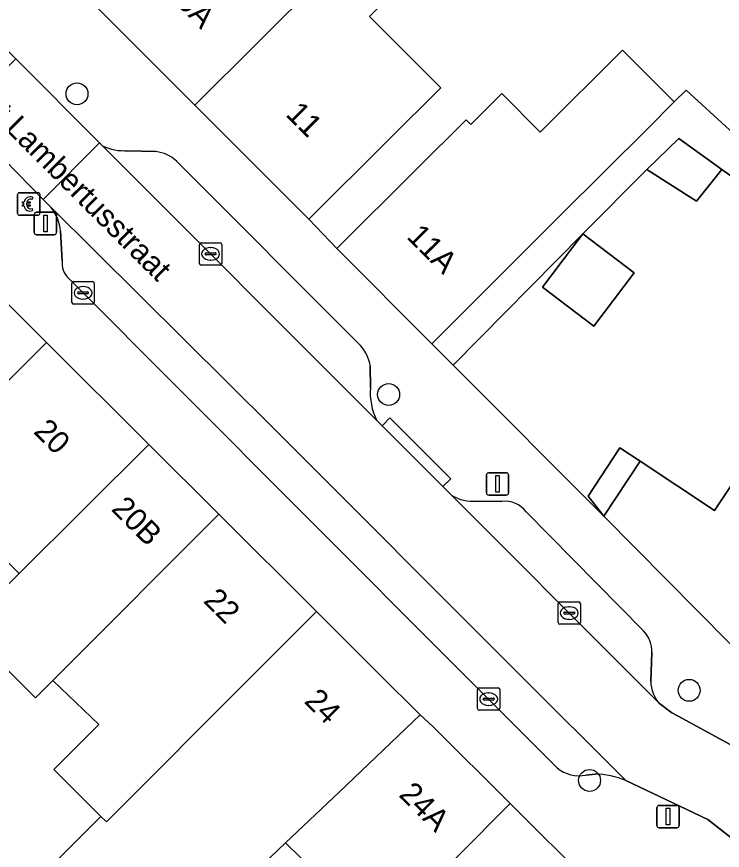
# Model space of a CAD drawing. Extents: x 160102 to 160934, y 382045 to 382923.
# Drawn here: x 160735.02 to 160766.51, y 382742.13 to 382779.35 of the extents above; entities that cross this region are included whole.
import ezdxf

# ---------------------------------------------------------------- set-up
doc = ezdxf.new("R2010")
doc.units = 0
for name, color, linetype in [('IMGEO_Betaalautomaat', 7, 'Continuous'), ('IMGEO_Boom', 7, 'Continuous'), ('IMGEO_Erf', 7, 'Continuous'), ('IMGEO_Kolk', 7, 'Continuous'), ('IMGEO_Lichtmast', 7, 'Continuous'), ('IMGEO_Muur', 7, 'Continuous'), ('IMGEO_Openbare_ruimte_label', 7, 'Continuous'), ('IMGEO_Pand', 7, 'Continuous'), ('IMGEO_Pand_nummerreeks', 7, 'Continuous'), ('IMGEO_Parkeervlak_open', 7, 'Continuous'), ('IMGEO_Rijbaan_lokaal_open', 7, 'Continuous'), ('IMGEO_Voetpad_open', 7, 'Continuous')]:
    doc.layers.add(name, color=color, linetype=linetype)

msp = doc.modelspace()

# ---------------------------------------------------------------- linework, layer by layer
at = {"layer": 'IMGEO_Betaalautomaat'}
for p, q in [((160735.061, 382770.561), (160735.061, 382771.402)), ((160735.061, 382771.402), (160735.061, 382770.561)), ((160735.136, 382771.485), (160735.977, 382771.485)), ((160735.977, 382771.485), (160735.136, 382771.485)), ((160735.723, 382771.29), (160735.706, 382771.19)), ((160736.06, 382771.411), (160736.06, 382770.57)), ((160736.06, 382770.57), (160736.06, 382771.411)), ((160735.344, 382770.949), (160735.344, 382771.017)), ((160735.465, 382771.017), (160735.465, 382770.949)), ((160735.986, 382770.486), (160735.145, 382770.486)), ((160735.145, 382770.486), (160735.986, 382770.486)), ((160735.71, 382770.784), (160735.732, 382770.697))]:
    msp.add_line(p, q, dxfattribs=at)
for points in [[(160735.344, 382771.017), (160735.275, 382771.017), (160735.275, 382771.086), (160735.354, 382771.086)], [(160735.349, 382770.88), (160735.275, 382770.88), (160735.275, 382770.949), (160735.344, 382770.949)], [(160735.476, 382771.086), (160735.623, 382771.086), (160735.623, 382771.017), (160735.465, 382771.017)], [(160735.465, 382770.949), (160735.623, 382770.949), (160735.623, 382770.88), (160735.479, 382770.88)]]:
    msp.add_lwpolyline(points, dxfattribs=at)
for centre, radius, start, end in [((160735.139, 382771.408), 0.0779, 92.4484, 184.2845), ((160735.139, 382771.408), 0.0779, 92.4484, 184.2845), ((160735.637, 382771.01), 0.293, 73.014, 165.0139), ((160735.643, 382771.023), 0.179, 69.3236, 159.5683), ((160735.983, 382771.408), 0.0779, 2.4484, 94.2845), ((160735.983, 382771.408), 0.0779, 2.4484, 94.2845), ((160735.61, 382770.935), 0.267, 191.8096, 297.0389), ((160735.643, 382770.95), 0.179, 202.7625, 291.8693), ((160735.139, 382770.564), 0.0779, 182.4484, 274.2845), ((160735.139, 382770.564), 0.0779, 182.4484, 274.2845), ((160735.983, 382770.564), 0.0779, 272.4484, 4.2845), ((160735.983, 382770.564), 0.0779, 272.4484, 4.2845)]:
    msp.add_arc(centre, radius, start, end, dxfattribs=at)
at = {"layer": 'IMGEO_Boom'}
for centre in [(160737.713, 382775.9), (160751.617, 382762.48), (160765.027, 382749.274), (160760.584, 382745.254)]:
    msp.add_circle(centre, 0.489, dxfattribs=at)
at = {"layer": 'IMGEO_Erf'}
for points in [[(160750.768, 382779.357), (160753.941, 382776.176), (160751.599, 382773.838), (160748.059, 382770.306), (160749.31, 382768.992), (160752.85, 382772.524), (160755.07, 382774.74), (160755.284, 382774.526), (160756.673, 382775.912), (160758.386, 382774.195), (160762.058, 382777.853), (160764.365, 382775.537), (160764.894, 382776.064), (160767.887, 382773.325)], [(160767.663, 382771.683), (160766.491, 382772.527), (160765.358, 382771.11), (160763.144, 382772.527), (160760.29, 382769.646), (160754.498, 382763.794), (160761.226, 382757.053), (160760.515, 382757.948), (160761.934, 382760.096), (160762.841, 382759.497), (160766.163, 382757.303), (160767.86, 382759.851)], [(160732.719, 382752.084), (160735.131, 382754.497), (160732.935, 382756.692)], [(160735.909, 382740.769), (160738.781, 382743.643), (160736.678, 382745.74), (160738.69, 382747.755), (160736.631, 382749.719), (160735.859, 382748.944), (160734.325, 382750.478)], [(160747.712, 382741.778), (160747.021, 382742.466), (160745.317, 382740.845)]]:
    msp.add_lwpolyline(points, dxfattribs=at)
msp.add_lwpolyline([(160760.29, 382769.646), (160762.578, 382767.905), (160760.772, 382765.532), (160758.484, 382767.274)], close=True, dxfattribs=at)
at = {"layer": 'IMGEO_Kolk'}
for p, q in [((160743.172, 382768.33), (160743.172, 382769.182)), ((160743.247, 382769.256), (160744.099, 382769.256)), ((160743.66, 382769.036), (160743.685, 382769.036)), ((160744.173, 382769.182), (160744.173, 382768.33)), ((160743.431, 382768.75), (160743.431, 382768.762)), ((160743.869, 382768.713), (160743.471, 382768.713)), ((160743.474, 382768.799), (160743.872, 382768.799)), ((160743.915, 382768.762), (160743.915, 382768.75)), ((160744.099, 382768.256), (160743.247, 382768.256)), ((160743.683, 382768.476), (160743.658, 382768.476)), ((160737.556, 382767.518), (160738.408, 382767.518)), ((160737.481, 382766.592), (160737.481, 382767.444)), ((160737.969, 382767.298), (160737.994, 382767.298)), ((160738.482, 382767.444), (160738.482, 382766.592)), ((160737.74, 382767.012), (160737.74, 382767.024)), ((160738.178, 382766.975), (160737.78, 382766.975)), ((160737.783, 382767.061), (160738.181, 382767.061)), ((160737.992, 382766.738), (160737.967, 382766.738)), ((160738.224, 382767.024), (160738.224, 382767.012)), ((160738.408, 382766.518), (160737.556, 382766.518)), ((160759.177, 382752.298), (160759.177, 382753.15)), ((160759.252, 382753.224), (160760.104, 382753.224)), ((160759.665, 382753.004), (160759.69, 382753.004)), ((160760.178, 382753.15), (160760.178, 382752.298)), ((160759.436, 382752.718), (160759.436, 382752.73)), ((160759.874, 382752.681), (160759.476, 382752.681)), ((160759.479, 382752.767), (160759.877, 382752.767)), ((160759.92, 382752.73), (160759.92, 382752.718)), ((160760.104, 382752.224), (160759.252, 382752.224)), ((160759.688, 382752.444), (160759.663, 382752.444)), ((160755.581, 382748.458), (160755.581, 382749.31)), ((160755.656, 382749.384), (160756.508, 382749.384)), ((160756.582, 382749.31), (160756.582, 382748.458)), ((160755.84, 382748.878), (160755.84, 382748.89)), ((160755.883, 382748.927), (160756.281, 382748.927)), ((160756.069, 382749.164), (160756.094, 382749.164)), ((160756.324, 382748.89), (160756.324, 382748.878)), ((160756.278, 382748.841), (160755.88, 382748.841)), ((160756.092, 382748.604), (160756.067, 382748.604)), ((160756.508, 382748.384), (160755.656, 382748.384))]:
    msp.add_line(p, q, dxfattribs=at)
for points in [[(160743.172, 382768.33), (160743.172, 382769.182)], [(160743.247, 382769.256), (160744.099, 382769.256)], [(160744.173, 382769.182), (160744.173, 382768.33)], [(160744.099, 382768.256), (160743.247, 382768.256)], [(160737.556, 382767.518), (160738.408, 382767.518)], [(160737.481, 382766.592), (160737.481, 382767.444)], [(160738.482, 382767.444), (160738.482, 382766.592)], [(160738.408, 382766.518), (160737.556, 382766.518)], [(160759.177, 382752.298), (160759.177, 382753.15)], [(160759.252, 382753.224), (160760.104, 382753.224)], [(160760.178, 382753.15), (160760.178, 382752.298)], [(160760.104, 382752.224), (160759.252, 382752.224)], [(160755.581, 382748.458), (160755.581, 382749.31)], [(160755.656, 382749.384), (160756.508, 382749.384)], [(160756.582, 382749.31), (160756.582, 382748.458)], [(160756.508, 382748.384), (160755.656, 382748.384)]]:
    msp.add_lwpolyline(points, dxfattribs=at)
for centre, radius, start, end in [((160743.249, 382769.18), 0.0765, 91.552, 178.448), ((160743.249, 382769.18), 0.0765, 91.552, 178.448), ((160744.097, 382769.18), 0.0765, 1.552, 88.448), ((160744.097, 382769.18), 0.0765, 1.552, 88.448), ((160743.471, 382768.759), 0.0403, 85.8775, 175.7526), ((160743.468, 382768.749), 0.0366, 178.938, 274.7102), ((160743.872, 382768.756), 0.043, 264.8664, 352.4533), ((160743.876, 382768.761), 0.0386, 1.7309, 96.639), ((160743.249, 382768.332), 0.0765, 181.552, 268.448), ((160743.249, 382768.332), 0.0765, 181.552, 268.448), ((160744.097, 382768.332), 0.0765, 271.552, 358.448), ((160744.097, 382768.332), 0.0765, 271.552, 358.448), ((160737.558, 382767.442), 0.0765, 91.552, 178.448), ((160737.558, 382767.442), 0.0765, 91.552, 178.448), ((160738.406, 382767.442), 0.0765, 1.552, 88.448), ((160738.406, 382767.442), 0.0765, 1.552, 88.448), ((160737.78, 382767.021), 0.0403, 85.8775, 175.7526), ((160737.777, 382767.011), 0.0366, 178.938, 274.7102), ((160738.181, 382767.018), 0.043, 264.8664, 352.4533), ((160738.185, 382767.023), 0.0386, 1.7309, 96.639), ((160737.558, 382766.594), 0.0765, 181.552, 268.448), ((160737.558, 382766.594), 0.0765, 181.552, 268.448), ((160738.406, 382766.594), 0.0765, 271.552, 358.448), ((160738.406, 382766.594), 0.0765, 271.552, 358.448), ((160759.254, 382753.148), 0.0765, 91.552, 178.448), ((160759.254, 382753.148), 0.0765, 91.552, 178.448), ((160760.102, 382753.148), 0.0765, 1.552, 88.448), ((160760.102, 382753.148), 0.0765, 1.552, 88.448), ((160759.476, 382752.727), 0.0403, 85.8775, 175.7526), ((160759.473, 382752.717), 0.0366, 178.938, 274.7102), ((160759.877, 382752.724), 0.043, 264.8664, 352.4533), ((160759.881, 382752.729), 0.0386, 1.7309, 96.639), ((160759.254, 382752.3), 0.0765, 181.552, 268.448), ((160759.254, 382752.3), 0.0765, 181.552, 268.448), ((160760.102, 382752.3), 0.0765, 271.552, 358.448), ((160760.102, 382752.3), 0.0765, 271.552, 358.448), ((160755.658, 382749.308), 0.0765, 91.552, 178.448), ((160755.658, 382749.308), 0.0765, 91.552, 178.448), ((160756.506, 382749.308), 0.0765, 1.552, 88.448), ((160756.506, 382749.308), 0.0765, 1.552, 88.448), ((160755.88, 382748.887), 0.0403, 85.8775, 175.7526), ((160755.877, 382748.877), 0.0366, 178.938, 274.7102), ((160756.281, 382748.884), 0.043, 264.8664, 352.4533), ((160756.285, 382748.889), 0.0386, 1.7309, 96.639), ((160755.658, 382748.46), 0.0765, 181.552, 268.448), ((160755.658, 382748.46), 0.0765, 181.552, 268.448), ((160756.506, 382748.46), 0.0765, 271.552, 358.448), ((160756.506, 382748.46), 0.0765, 271.552, 358.448)]:
    msp.add_arc(centre, radius, start, end, dxfattribs=at)
for centre, major_axis, ratio, start_param, end_param in [((160743.659, 382768.756), (-0.387, 0.002), 0.722429, 4.712389, 7.853982), ((160743.684, 382768.756), (-0.39, 0.002), 0.717154, 1.570796, 4.712389), ((160737.968, 382767.018), (-0.387, 0.002), 0.722429, 4.712389, 7.853982), ((160737.993, 382767.018), (-0.39, 0.002), 0.717154, 1.570796, 4.712389), ((160759.664, 382752.724), (-0.387, 0.002), 0.722429, 4.712389, 7.853982), ((160759.689, 382752.724), (-0.39, 0.002), 0.717154, 1.570796, 4.712389), ((160756.068, 382748.884), (-0.387, 0.002), 0.722429, 4.712389, 7.853982), ((160756.093, 382748.884), (-0.39, 0.002), 0.717154, 1.570796, 4.712389)]:
    msp.add_ellipse(centre, major_axis=major_axis, ratio=ratio, start_param=start_param, end_param=end_param, dxfattribs=at)
at = {"layer": 'IMGEO_Lichtmast'}
for p, q in [((160735.807, 382769.713), (160735.807, 382770.513)), ((160735.807, 382770.513), (160735.807, 382769.713)), ((160735.907, 382770.613), (160736.697, 382770.613)), ((160736.697, 382770.613), (160735.907, 382770.613)), ((160736.797, 382770.513), (160736.797, 382769.713)), ((160736.797, 382769.713), (160736.797, 382770.513)), ((160736.697, 382769.613), (160735.907, 382769.613)), ((160735.907, 382769.613), (160736.697, 382769.613)), ((160756.083, 382758.99), (160756.873, 382758.99)), ((160756.873, 382758.99), (160756.083, 382758.99)), ((160755.983, 382758.09), (160755.983, 382758.89)), ((160755.983, 382758.89), (160755.983, 382758.09)), ((160756.973, 382758.89), (160756.973, 382758.09)), ((160756.973, 382758.09), (160756.973, 382758.89)), ((160756.873, 382757.99), (160756.083, 382757.99)), ((160756.083, 382757.99), (160756.873, 382757.99)), ((160763.588, 382743.241), (160763.588, 382744.041)), ((160763.588, 382744.041), (160763.588, 382743.241)), ((160763.688, 382744.141), (160764.478, 382744.141)), ((160764.478, 382744.141), (160763.688, 382744.141)), ((160764.578, 382744.041), (160764.578, 382743.241)), ((160764.578, 382743.241), (160764.578, 382744.041)), ((160764.478, 382743.141), (160763.688, 382743.141)), ((160763.688, 382743.141), (160764.478, 382743.141))]:
    msp.add_line(p, q, dxfattribs=at)
for points in [[(160736.227, 382770.488), (160736.377, 382770.488), (160736.377, 382769.738), (160736.227, 382769.738), (160736.227, 382770.488)], [(160756.403, 382758.865), (160756.553, 382758.865), (160756.553, 382758.115), (160756.403, 382758.115), (160756.403, 382758.865)], [(160764.008, 382744.016), (160764.158, 382744.016), (160764.158, 382743.266), (160764.008, 382743.266), (160764.008, 382744.016)]]:
    msp.add_lwpolyline(points, dxfattribs=at)
for centre, start, end in [((160735.907, 382770.513), 90, 180), ((160735.907, 382770.513), 90, 180), ((160736.697, 382770.513), 0, 90), ((160736.697, 382770.513), 360, 90), ((160735.907, 382769.713), 180, 270), ((160735.907, 382769.713), 180, 270), ((160736.697, 382769.713), 270, 0), ((160736.697, 382769.713), 270, 0), ((160756.083, 382758.89), 90, 180), ((160756.083, 382758.89), 90, 180), ((160756.873, 382758.89), 0, 90), ((160756.873, 382758.89), 360, 90), ((160756.083, 382758.09), 180, 270), ((160756.083, 382758.09), 180, 270), ((160756.873, 382758.09), 270, 0), ((160756.873, 382758.09), 270, 0), ((160763.688, 382744.041), 90, 180), ((160763.688, 382744.041), 90, 180), ((160764.478, 382744.041), 0, 90), ((160764.478, 382744.041), 360, 90), ((160763.688, 382743.241), 180, 270), ((160763.688, 382743.241), 180, 270), ((160764.478, 382743.241), 270, 0), ((160764.478, 382743.241), 270, 0)]:
    msp.add_arc(centre, 0.1, start, end, dxfattribs=at)
at = {"layer": 'IMGEO_Muur'}
msp.add_lwpolyline([(160761.226, 382757.053), (160754.498, 382763.794)], dxfattribs=at)
at = {"layer": 'IMGEO_Pand'}
for points in [[(160751.458, 382783.867), (160754.077, 382786.481), (160752.332, 382788.229), (160749.709, 382785.62), (160747.113, 382783.029), (160744.103, 382786.046), (160738.215, 382780.17), (160742.975, 382775.401)], [(160750.768, 382779.357), (160753.368, 382781.952), (160755.987, 382784.566), (160754.077, 382786.481), (160751.458, 382783.867), (160742.975, 382775.401), (160748.059, 382770.306), (160751.599, 382773.838), (160753.941, 382776.176)], [(160763.183, 382774.36), (160764.365, 382775.537), (160762.058, 382777.853), (160758.386, 382774.195), (160756.673, 382775.912), (160755.284, 382774.526), (160755.07, 382774.74), (160752.85, 382772.524), (160749.31, 382768.992), (160753.544, 382764.749), (160757.084, 382768.281), (160759.304, 382770.497)], [(160763.144, 382772.527), (160765.358, 382771.11), (160766.491, 382772.527), (160764.561, 382773.908)], [(160736.347, 382764.808), (160730.484, 382770.654), (160724.706, 382764.858), (160727.129, 382762.436), (160724.391, 382759.698), (160726.49, 382757.599), (160728.191, 382759.3), (160729.525, 382757.967), (160729.601, 382758.042)], [(160760.772, 382765.532), (160762.578, 382767.905), (160760.29, 382769.646), (160758.484, 382767.274)], [(160735.131, 382754.497), (160740.92, 382760.249), (160736.347, 382764.808), (160729.601, 382758.042), (160729.525, 382757.967), (160731.868, 382755.625), (160732.935, 382756.692)], [(160744.034, 382757.144), (160740.92, 382760.249), (160735.131, 382754.497), (160732.719, 382752.084), (160734.325, 382750.478), (160735.859, 382748.944), (160736.631, 382749.719), (160736.911, 382750)], [(160762.841, 382759.497), (160761.934, 382760.096), (160760.515, 382757.948), (160761.226, 382757.053)], [(160768.195, 382750), (160768.887, 382749.3), (160770.756, 382749.184), (160771.299, 382750), (160774.788, 382755.238), (160767.86, 382759.851), (160766.163, 382757.303), (160762.841, 382759.497), (160761.226, 382757.053)], [(160748.394, 382752.797), (160744.034, 382757.144), (160736.911, 382750), (160736.631, 382749.719), (160738.69, 382747.755), (160736.678, 382745.74), (160738.781, 382743.643), (160739.024, 382743.401), (160745.605, 382750)], [(160753.027, 382748.178), (160751.2, 382750), (160748.394, 382752.797), (160745.605, 382750), (160739.024, 382743.401), (160738.781, 382743.643), (160735.909, 382740.769), (160738.411, 382738.269), (160740.986, 382740.846), (160743.099, 382738.735), (160745.317, 382740.845), (160747.021, 382742.466), (160749.404, 382744.733)], [(160757.044, 382744.217), (160753.57, 382747.67), (160753.027, 382748.178), (160749.404, 382744.733), (160747.021, 382742.466), (160747.712, 382741.778), (160749.515, 382739.985), (160745.685, 382736.134), (160747.356, 382734.473)], [(160760.626, 382740.655), (160757.044, 382744.217), (160747.356, 382734.473), (160745.38, 382732.486), (160742.882, 382729.973), (160744.865, 382728.001), (160749.339, 382732.501), (160750.863, 382734.034), (160752.43, 382732.476), (160754.791, 382734.788)]]:
    msp.add_lwpolyline(points, close=True, dxfattribs=at)
at = {"layer": 'IMGEO_Parkeervlak_open'}
for points in [[(160738.849, 382773.585), (160751.095, 382761.319)], [(160741.233, 382773.323), (160739.976, 382773.364)], [(160750.356, 382764.673), (160742.159, 382772.89)], [(160762.201, 382745.244), (160757.448, 382750), (160746.464, 382760.992), (160736.548, 382770.838)], [(160736.971, 382769.769), (160737.053, 382768.449)], [(160737.335, 382767.67), (160747.652, 382757.315), (160754.964, 382750), (160759.14, 382745.822)], [(160750.809, 382762.78), (160750.799, 382763.758)], [(160754.432, 382757.976), (160762.393, 382750), (160763.711, 382748.68)], [(160756.664, 382757.703), (160755.547, 382757.718)], [(160762.988, 382751.928), (160757.755, 382757.244)], [(160763.313, 382749.667), (160763.366, 382750.958)], [(160760.424, 382745.494), (160760.83, 382745.535)]]:
    msp.add_lwpolyline(points, dxfattribs=at)
for centre, radius, start, end in [((160739.839, 382775.65), 2.291, 244.3866, 273.424), ((160741.067, 382771.761), 1.571, 45.9563, 83.9219), ((160735.023, 382769.616), 1.954, 4.4842, 38.6929), ((160737.956, 382768.335), 0.91, 172.8113, 226.9895), ((160748.937, 382763.421), 1.892, 10.2526, 41.4155), ((160753.417, 382762.532), 2.62, 174.5705, 207.5814), ((160755.392, 382759.588), 1.876, 239.216, 274.7273), ((160756.813, 382756.531), 1.182, 37.1268, 97.2387), ((160762.075, 382751.014), 1.292, 357.5286, 45.0522), ((160764.792, 382749.689), 1.479, 180.871, 223.0517), ((160760.114, 382746.958), 1.496, 229.3811, 281.9592), ((160760.805, 382742.041), 3.494, 66.4467, 89.5865)]:
    msp.add_arc(centre, radius, start, end, dxfattribs=at)
at = {"layer": 'IMGEO_Rijbaan_lokaal_open'}
msp.add_lwpolyline([(160736.207, 382771.186), (160738.723, 382773.71), (160734.979, 382777.462), (160732.496, 382774.972), (160732.734, 382774.729)], close=True, dxfattribs=at)
msp.add_lwpolyline([(160768.815, 382745.792), (160764.542, 382748.122), (160764.262, 382748.275), (160763.711, 382748.68), (160762.393, 382750), (160754.432, 382757.976), (160754.038, 382758.37), (160751.324, 382761.088), (160751.095, 382761.319), (160738.849, 382773.585), (160738.723, 382773.71), (160736.207, 382771.186), (160736.548, 382770.838), (160746.464, 382760.992), (160757.448, 382750), (160762.201, 382745.244), (160765.86, 382743.507), (160766.967, 382742.643), (160767.294, 382742.289), (160775.974, 382733.572), (160782.193, 382727.326), (160800.958, 382708.481)], dxfattribs=at)
at = {"layer": 'IMGEO_Voetpad_open'}
for points in [[(160772.432, 382746.129), (160768.887, 382749.3), (160768.195, 382750), (160761.226, 382757.053), (160754.498, 382763.794), (160753.544, 382764.749), (160749.31, 382768.992), (160748.059, 382770.306), (160742.975, 382775.401), (160738.215, 382780.17), (160733.479, 382784.917), (160727.886, 382790.522), (160723.004, 382795.413), (160719.062, 382799.364), (160719.36, 382799.662), (160718.431, 382800.542), (160718.157, 382800.269), (160711.526, 382806.902), (160708.275, 382810.155)], [(160736.548, 382770.838), (160736.207, 382771.186), (160732.734, 382774.729), (160732.379, 382774.378), (160729.206, 382777.616), (160729.557, 382777.971)], [(160734.633, 382777.809), (160734.979, 382777.462), (160738.723, 382773.71), (160738.849, 382773.585)], [(160739.976, 382773.364), (160741.233, 382773.323)], [(160742.159, 382772.89), (160750.356, 382764.673)], [(160730.484, 382770.654), (160736.347, 382764.808), (160740.92, 382760.249), (160744.034, 382757.144), (160748.394, 382752.797), (160751.2, 382750), (160753.027, 382748.178), (160753.57, 382747.67), (160757.044, 382744.217), (160760.626, 382740.655), (160764.24, 382737.062), (160764.417, 382736.886), (160766.524, 382739.006), (160767.45, 382740.297), (160767.197, 382741.541)], [(160737.053, 382768.449), (160736.971, 382769.769)], [(160759.14, 382745.822), (160754.964, 382750), (160747.652, 382757.315), (160737.335, 382767.67)], [(160750.799, 382763.758), (160750.809, 382762.78)], [(160751.095, 382761.319), (160751.324, 382761.088), (160751.677, 382761.441), (160754.391, 382758.723), (160754.038, 382758.37), (160754.432, 382757.976)], [(160755.547, 382757.718), (160756.664, 382757.703)], [(160757.755, 382757.244), (160762.988, 382751.928)], [(160763.366, 382750.958), (160763.313, 382749.667)], [(160763.711, 382748.68), (160764.262, 382748.275), (160764.542, 382748.122), (160768.815, 382745.792)], [(160760.83, 382745.535), (160760.424, 382745.494)], [(160766.967, 382742.643), (160765.86, 382743.507), (160762.201, 382745.244)]]:
    msp.add_lwpolyline(points, dxfattribs=at)
for points in [[(160772.164, 382776.918), (160771.481, 382777.505), (160767.887, 382773.325), (160764.894, 382776.064), (160764.365, 382775.537), (160763.183, 382774.36), (160759.304, 382770.497), (160757.084, 382768.281), (160753.544, 382764.749), (160754.498, 382763.794), (160760.29, 382769.646), (160763.144, 382772.527), (160764.561, 382773.908), (160766.491, 382772.527), (160767.663, 382771.683)], [(160754.038, 382758.37), (160754.391, 382758.723), (160751.677, 382761.441), (160751.324, 382761.088)]]:
    msp.add_lwpolyline(points, close=True, dxfattribs=at)
for centre, radius, start, end in [((160739.839, 382775.65), 2.291, 244.3866, 273.424), ((160741.067, 382771.761), 1.571, 45.9563, 83.9219), ((160735.023, 382769.616), 1.954, 4.4842, 38.6929), ((160737.956, 382768.335), 0.91, 172.8113, 226.9895), ((160748.937, 382763.421), 1.892, 10.2526, 41.4155), ((160753.417, 382762.532), 2.62, 174.5705, 207.5814), ((160755.392, 382759.588), 1.876, 239.216, 274.7273), ((160756.813, 382756.531), 1.182, 37.1268, 97.2387), ((160762.075, 382751.014), 1.292, 357.5286, 45.0522), ((160764.792, 382749.689), 1.479, 180.871, 223.0517), ((160760.114, 382746.958), 1.496, 229.3811, 281.9592), ((160760.805, 382742.041), 3.494, 66.4467, 89.5865)]:
    msp.add_arc(centre, radius, start, end, dxfattribs=at)

# ---------------------------------------------------------------- texts
at = {"layer": 'IMGEO_Openbare_ruimte_label'}
msp.add_text('St Lambertusstraat', height=1, rotation=315, dxfattribs=at).set_placement((160733.32, 382775.472))
at = {"layer": 'IMGEO_Pand_nummerreeks'}
for s, rotation, p in [('9-9A', 314.2661, (160741.283, 382780.775)), ('11', 314.9426, (160746.986, 382774.947)), ('11A', 314.9369, (160752.382, 382769.481)), ('20', 315.0878, (160735.734, 382760.787)), ('20B', 315.0801, (160739.201, 382757.331)), ('22', 315.0858, (160743.31, 382753.233)), ('24', 315.0858, (160747.809, 382748.748)), ('24A', 315.1546, (160752.033, 382744.575))]:
    msp.add_text(s, height=1, rotation=rotation, dxfattribs=at).set_placement(p)

doc.saveas('drawing.dxf')
